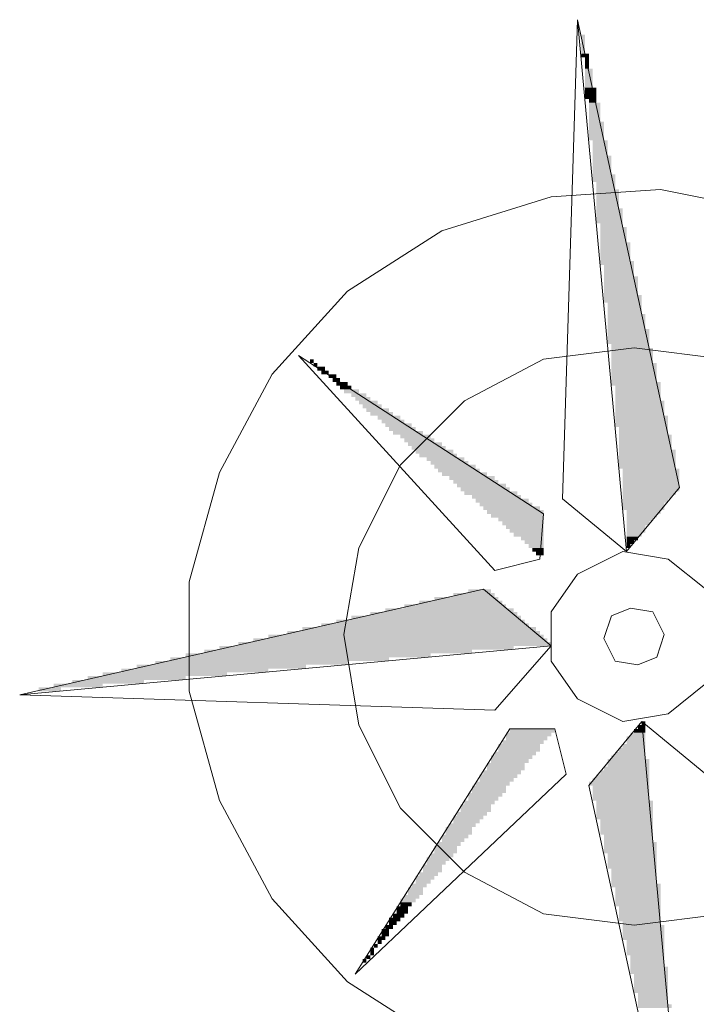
# Model space of a CAD drawing. Header units: millimetres. Extents: x -740 to 33545, y -26688 to 22494.
# Tile 261 of 269: x 16555 to 16707, y 7739 to 7960. Entities that reach past the tile are written whole.
import ezdxf

# ---------------------------------------------------------------- set-up
doc = ezdxf.new("R2010")
doc.units = ezdxf.units.MM
doc.header["$MEASUREMENT"] = 0
doc.layers.add('Nowe_820-G Rysunki Obrazki_Nr_pióra__1', color=252, linetype='Continuous', lineweight=13)
doc.layers.add('Nowe_820-G Rysunki Obrazki_Nr_pióra__23', color=252, linetype='Continuous', lineweight=15)

msp = doc.modelspace()

# ---------------------------------------------------------------- hatches: boundary and pattern name
at = {"layer": 'Nowe_820-G Rysunki Obrazki_Nr_pióra__1', "linetype": 'Continuous', "lineweight": 0}
for points in [[(16682.41, 7956.54), (16681.56, 7956.54), (16681.56, 7952.3), (16682.41, 7952.3)], [(16682.41, 7956.54), (16681.56, 7956.54), (16681.56, 7952.3), (16682.41, 7952.3)], [(16681.56, 7952.3), (16681.56, 7951.46), (16683.25, 7951.46), (16683.25, 7952.3)], [(16681.56, 7952.3), (16681.56, 7951.46), (16683.25, 7951.46), (16683.25, 7952.3)], [(16682.41, 7948.92), (16683.25, 7948.92), (16683.25, 7951.46), (16682.41, 7951.46)], [(16682.41, 7948.92), (16683.25, 7948.92), (16683.25, 7951.46), (16682.41, 7951.46)], [(16682.41, 7944.68), (16684.1, 7944.68), (16684.1, 7948.92), (16682.41, 7948.92)], [(16682.41, 7944.68), (16684.1, 7944.68), (16684.1, 7948.92), (16682.41, 7948.92)], [(16682.41, 7942.14), (16684.95, 7942.14), (16684.95, 7944.68), (16682.41, 7944.68)], [(16682.41, 7942.14), (16684.95, 7942.14), (16684.95, 7944.68), (16682.41, 7944.68)], [(16683.25, 7941.3), (16684.95, 7941.3), (16684.95, 7942.14), (16683.25, 7942.14)], [(16683.25, 7941.3), (16684.95, 7941.3), (16684.95, 7942.14), (16683.25, 7942.14)], [(16683.25, 7937.06), (16685.79, 7937.06), (16685.79, 7941.3), (16683.25, 7941.3)], [(16683.25, 7937.06), (16685.79, 7937.06), (16685.79, 7941.3), (16683.25, 7941.3)], [(16683.25, 7932.83), (16686.64, 7932.83), (16686.64, 7937.06), (16683.25, 7937.06)], [(16683.25, 7932.83), (16686.64, 7932.83), (16686.64, 7937.06), (16683.25, 7937.06)], [(16684.1, 7929.44), (16687.49, 7929.44), (16687.49, 7932.83), (16684.1, 7932.83)], [(16684.1, 7929.44), (16687.49, 7929.44), (16687.49, 7932.83), (16684.1, 7932.83)], [(16684.1, 7925.21), (16688.33, 7925.21), (16688.33, 7929.44), (16684.1, 7929.44)], [(16684.1, 7925.21), (16688.33, 7925.21), (16688.33, 7929.44), (16684.1, 7929.44)], [(16684.1, 7923.52), (16689.18, 7923.52), (16689.18, 7925.21), (16684.1, 7925.21)], [(16684.1, 7923.52), (16689.18, 7923.52), (16689.18, 7925.21), (16684.1, 7925.21)], [(16684.95, 7921.82), (16689.18, 7921.82), (16689.18, 7923.52), (16684.95, 7923.52)], [(16684.95, 7921.82), (16689.18, 7921.82), (16689.18, 7923.52), (16684.95, 7923.52)], [(16684.95, 7917.59), (16690.03, 7917.59), (16690.03, 7921.82), (16684.95, 7921.82)], [(16684.95, 7917.59), (16690.03, 7917.59), (16690.03, 7921.82), (16684.95, 7921.82)], [(16684.95, 7914.2), (16690.87, 7914.2), (16690.87, 7917.59), (16684.95, 7917.59)], [(16684.95, 7914.2), (16690.87, 7914.2), (16690.87, 7917.59), (16684.95, 7917.59)], [(16685.79, 7913.36), (16690.87, 7913.36), (16690.87, 7914.2), (16685.79, 7914.2)], [(16685.79, 7913.36), (16690.87, 7913.36), (16690.87, 7914.2), (16685.79, 7914.2)], [(16685.79, 7909.97), (16691.72, 7909.97), (16691.72, 7913.36), (16685.79, 7913.36)], [(16685.79, 7909.97), (16691.72, 7909.97), (16691.72, 7913.36), (16685.79, 7913.36)], [(16685.79, 7905.74), (16692.57, 7905.74), (16692.57, 7909.97), (16685.79, 7909.97)], [(16685.79, 7905.74), (16692.57, 7905.74), (16692.57, 7909.97), (16685.79, 7909.97)], [(16685.79, 7904.89), (16693.41, 7904.89), (16693.41, 7905.74), (16685.79, 7905.74)], [(16685.79, 7904.89), (16693.41, 7904.89), (16693.41, 7905.74), (16685.79, 7905.74)], [(16686.64, 7902.35), (16693.41, 7902.35), (16693.41, 7904.89), (16686.64, 7904.89)], [(16686.64, 7902.35), (16693.41, 7902.35), (16693.41, 7904.89), (16686.64, 7904.89)], [(16686.64, 7898.12), (16694.26, 7898.12), (16694.26, 7902.35), (16686.64, 7902.35)], [(16686.64, 7898.12), (16694.26, 7898.12), (16694.26, 7902.35), (16686.64, 7902.35)], [(16686.64, 7896.42), (16695.11, 7896.42), (16695.11, 7898.12), (16686.64, 7898.12)], [(16686.64, 7896.42), (16695.11, 7896.42), (16695.11, 7898.12), (16686.64, 7898.12)], [(16687.49, 7893.88), (16695.11, 7893.88), (16695.11, 7896.42), (16687.49, 7896.42)], [(16687.49, 7893.88), (16695.11, 7893.88), (16695.11, 7896.42), (16687.49, 7896.42)], [(16687.49, 7890.5), (16695.95, 7890.5), (16695.95, 7893.88), (16687.49, 7893.88)], [(16687.49, 7890.5), (16695.95, 7890.5), (16695.95, 7893.88), (16687.49, 7893.88)], [(16687.49, 7887.11), (16696.8, 7887.11), (16696.8, 7890.5), (16687.49, 7890.5)], [(16687.49, 7887.11), (16696.8, 7887.11), (16696.8, 7890.5), (16687.49, 7890.5)], [(16688.33, 7886.26), (16696.8, 7886.26), (16696.8, 7887.11), (16688.33, 7887.11)], [(16688.33, 7886.26), (16696.8, 7886.26), (16696.8, 7887.11), (16688.33, 7887.11)], [(16688.33, 7882.88), (16697.65, 7882.88), (16697.65, 7886.26), (16688.33, 7886.26)], [(16688.33, 7882.88), (16697.65, 7882.88), (16697.65, 7886.26), (16688.33, 7886.26)], [(16621.45, 7883.72), (16620.6, 7883.72), (16620.6, 7882.88), (16621.45, 7882.88)], [(16621.45, 7883.72), (16620.6, 7883.72), (16620.6, 7882.88), (16621.45, 7882.88)], [(16621.45, 7882.03), (16622.29, 7882.03), (16622.29, 7882.88), (16621.45, 7882.88)], [(16621.45, 7882.03), (16622.29, 7882.03), (16622.29, 7882.88), (16621.45, 7882.88)], [(16688.33, 7878.64), (16698.49, 7878.64), (16698.49, 7882.88), (16688.33, 7882.88)], [(16688.33, 7878.64), (16698.49, 7878.64), (16698.49, 7882.88), (16688.33, 7882.88)], [(16622.29, 7881.18), (16623.99, 7881.18), (16623.99, 7882.03), (16622.29, 7882.03)], [(16622.29, 7881.18), (16623.99, 7881.18), (16623.99, 7882.03), (16622.29, 7882.03)], [(16623.14, 7880.34), (16624.83, 7880.34), (16624.83, 7881.18), (16623.14, 7881.18)], [(16623.14, 7880.34), (16624.83, 7880.34), (16624.83, 7881.18), (16623.14, 7881.18)], [(16624.83, 7879.49), (16626.53, 7879.49), (16626.53, 7880.34), (16624.83, 7880.34)], [(16624.83, 7879.49), (16626.53, 7879.49), (16626.53, 7880.34), (16624.83, 7880.34)], [(16625.68, 7878.64), (16627.37, 7878.64), (16627.37, 7879.49), (16625.68, 7879.49)], [(16625.68, 7878.64), (16627.37, 7878.64), (16627.37, 7879.49), (16625.68, 7879.49)], [(16626.53, 7877.8), (16629.07, 7877.8), (16629.07, 7878.64), (16626.53, 7878.64)], [(16626.53, 7877.8), (16629.07, 7877.8), (16629.07, 7878.64), (16626.53, 7878.64)], [(16688.33, 7877.8), (16699.34, 7877.8), (16699.34, 7878.64), (16688.33, 7878.64)], [(16688.33, 7877.8), (16699.34, 7877.8), (16699.34, 7878.64), (16688.33, 7878.64)], [(16627.37, 7876.95), (16629.91, 7876.95), (16629.91, 7877.8), (16627.37, 7877.8)], [(16627.37, 7876.95), (16629.91, 7876.95), (16629.91, 7877.8), (16627.37, 7877.8)], [(16628.22, 7876.1), (16631.61, 7876.1), (16631.61, 7876.95), (16628.22, 7876.95)], [(16628.22, 7876.1), (16631.61, 7876.1), (16631.61, 7876.95), (16628.22, 7876.95)], [(16629.91, 7875.26), (16633.3, 7875.26), (16633.3, 7876.1), (16629.91, 7876.1)], [(16629.91, 7875.26), (16633.3, 7875.26), (16633.3, 7876.1), (16629.91, 7876.1)], [(16689.18, 7874.41), (16699.34, 7874.41), (16699.34, 7877.8), (16689.18, 7877.8)], [(16689.18, 7874.41), (16699.34, 7874.41), (16699.34, 7877.8), (16689.18, 7877.8)], [(16630.76, 7874.41), (16634.15, 7874.41), (16634.15, 7875.26), (16630.76, 7875.26)], [(16630.76, 7874.41), (16634.15, 7874.41), (16634.15, 7875.26), (16630.76, 7875.26)], [(16631.61, 7873.56), (16635.84, 7873.56), (16635.84, 7874.41), (16631.61, 7874.41)], [(16631.61, 7873.56), (16635.84, 7873.56), (16635.84, 7874.41), (16631.61, 7874.41)], [(16632.45, 7872.72), (16636.69, 7872.72), (16636.69, 7873.56), (16632.45, 7873.56)], [(16632.45, 7872.72), (16636.69, 7872.72), (16636.69, 7873.56), (16632.45, 7873.56)], [(16689.18, 7871.02), (16700.19, 7871.02), (16700.19, 7874.41), (16689.18, 7874.41)], [(16689.18, 7871.02), (16700.19, 7871.02), (16700.19, 7874.41), (16689.18, 7874.41)], [(16633.3, 7871.87), (16638.38, 7871.87), (16638.38, 7872.72), (16633.3, 7872.72)], [(16633.3, 7871.87), (16638.38, 7871.87), (16638.38, 7872.72), (16633.3, 7872.72)], [(16634.15, 7871.02), (16639.23, 7871.02), (16639.23, 7871.87), (16634.15, 7871.87)], [(16634.15, 7871.02), (16639.23, 7871.02), (16639.23, 7871.87), (16634.15, 7871.87)], [(16635.84, 7870.18), (16640.92, 7870.18), (16640.92, 7871.02), (16635.84, 7871.02)], [(16635.84, 7870.18), (16640.92, 7870.18), (16640.92, 7871.02), (16635.84, 7871.02)], [(16636.69, 7869.33), (16641.77, 7869.33), (16641.77, 7870.18), (16636.69, 7870.18)], [(16636.69, 7869.33), (16641.77, 7869.33), (16641.77, 7870.18), (16636.69, 7870.18)], [(16637.53, 7868.48), (16643.46, 7868.48), (16643.46, 7869.33), (16637.53, 7869.33)], [(16637.53, 7868.48), (16643.46, 7868.48), (16643.46, 7869.33), (16637.53, 7869.33)], [(16689.18, 7868.48), (16701.03, 7868.48), (16701.03, 7871.02), (16689.18, 7871.02)], [(16689.18, 7868.48), (16701.03, 7868.48), (16701.03, 7871.02), (16689.18, 7871.02)], [(16638.38, 7867.64), (16644.31, 7867.64), (16644.31, 7868.48), (16638.38, 7868.48)], [(16638.38, 7867.64), (16644.31, 7867.64), (16644.31, 7868.48), (16638.38, 7868.48)], [(16639.23, 7866.79), (16646, 7866.79), (16646, 7867.64), (16639.23, 7867.64)], [(16639.23, 7866.79), (16646, 7866.79), (16646, 7867.64), (16639.23, 7867.64)], [(16690.03, 7866.79), (16701.03, 7866.79), (16701.03, 7868.48), (16690.03, 7868.48)], [(16690.03, 7866.79), (16701.03, 7866.79), (16701.03, 7868.48), (16690.03, 7868.48)], [(16640.92, 7865.94), (16647.69, 7865.94), (16647.69, 7866.79), (16640.92, 7866.79)], [(16640.92, 7865.94), (16647.69, 7865.94), (16647.69, 7866.79), (16640.92, 7866.79)], [(16641.77, 7865.1), (16648.54, 7865.1), (16648.54, 7865.94), (16641.77, 7865.94)], [(16641.77, 7865.1), (16648.54, 7865.1), (16648.54, 7865.94), (16641.77, 7865.94)], [(16642.61, 7864.25), (16650.23, 7864.25), (16650.23, 7865.1), (16642.61, 7865.1)], [(16642.61, 7864.25), (16650.23, 7864.25), (16650.23, 7865.1), (16642.61, 7865.1)], [(16690.03, 7863.4), (16701.88, 7863.4), (16701.88, 7866.79), (16690.03, 7866.79)], [(16690.03, 7863.4), (16701.88, 7863.4), (16701.88, 7866.79), (16690.03, 7866.79)], [(16643.46, 7863.4), (16651.08, 7863.4), (16651.08, 7864.25), (16643.46, 7864.25)], [(16643.46, 7863.4), (16651.08, 7863.4), (16651.08, 7864.25), (16643.46, 7864.25)], [(16644.31, 7862.56), (16652.77, 7862.56), (16652.77, 7863.4), (16644.31, 7863.4)], [(16644.31, 7862.56), (16652.77, 7862.56), (16652.77, 7863.4), (16644.31, 7863.4)], [(16645.15, 7861.71), (16653.62, 7861.71), (16653.62, 7862.56), (16645.15, 7862.56)], [(16645.15, 7861.71), (16653.62, 7861.71), (16653.62, 7862.56), (16645.15, 7862.56)], [(16690.03, 7859.17), (16702.73, 7859.17), (16702.73, 7863.4), (16690.03, 7863.4)], [(16690.03, 7859.17), (16702.73, 7859.17), (16702.73, 7863.4), (16690.03, 7863.4)], [(16646.85, 7860.86), (16655.31, 7860.86), (16655.31, 7861.71), (16646.85, 7861.71)], [(16646.85, 7860.86), (16655.31, 7860.86), (16655.31, 7861.71), (16646.85, 7861.71)], [(16647.69, 7860.02), (16656.16, 7860.02), (16656.16, 7860.86), (16647.69, 7860.86)], [(16647.69, 7860.02), (16656.16, 7860.02), (16656.16, 7860.86), (16647.69, 7860.86)], [(16648.54, 7859.17), (16657.85, 7859.17), (16657.85, 7860.02), (16648.54, 7860.02)], [(16648.54, 7859.17), (16657.85, 7859.17), (16657.85, 7860.02), (16648.54, 7860.02)], [(16649.39, 7858.32), (16658.7, 7858.32), (16658.7, 7859.17), (16649.39, 7859.17)], [(16649.39, 7858.32), (16658.7, 7858.32), (16658.7, 7859.17), (16649.39, 7859.17)], [(16650.23, 7857.48), (16660.39, 7857.48), (16660.39, 7858.32), (16650.23, 7858.32)], [(16650.23, 7857.48), (16660.39, 7857.48), (16660.39, 7858.32), (16650.23, 7858.32)], [(16690.87, 7854.09), (16703.57, 7854.09), (16703.57, 7859.17), (16690.87, 7859.17)], [(16690.87, 7854.09), (16703.57, 7854.09), (16703.57, 7859.17), (16690.87, 7859.17)], [(16651.93, 7856.63), (16662.09, 7856.63), (16662.09, 7857.48), (16651.93, 7857.48)], [(16651.93, 7856.63), (16662.09, 7856.63), (16662.09, 7857.48), (16651.93, 7857.48)], [(16652.77, 7855.78), (16662.93, 7855.78), (16662.93, 7856.63), (16652.77, 7856.63)], [(16652.77, 7855.78), (16662.93, 7855.78), (16662.93, 7856.63), (16652.77, 7856.63)], [(16653.62, 7854.94), (16664.63, 7854.94), (16664.63, 7855.78), (16653.62, 7855.78)], [(16653.62, 7854.94), (16664.63, 7854.94), (16664.63, 7855.78), (16653.62, 7855.78)], [(16654.47, 7854.09), (16665.47, 7854.09), (16665.47, 7854.94), (16654.47, 7854.94)], [(16654.47, 7854.09), (16665.47, 7854.09), (16665.47, 7854.94), (16654.47, 7854.94)], [(16655.31, 7853.24), (16667.17, 7853.24), (16667.17, 7854.09), (16655.31, 7854.09)], [(16655.31, 7853.24), (16667.17, 7853.24), (16667.17, 7854.09), (16655.31, 7854.09)], [(16690.87, 7853.24), (16702.73, 7853.24), (16702.73, 7854.09), (16690.87, 7854.09)], [(16690.87, 7853.24), (16702.73, 7853.24), (16702.73, 7854.09), (16690.87, 7854.09)], [(16657.01, 7852.4), (16668.01, 7852.4), (16668.01, 7853.24), (16657.01, 7853.24)], [(16657.01, 7852.4), (16668.01, 7852.4), (16668.01, 7853.24), (16657.01, 7853.24)], [(16657.85, 7851.55), (16669.71, 7851.55), (16669.71, 7852.4), (16657.85, 7852.4)], [(16657.85, 7851.55), (16669.71, 7851.55), (16669.71, 7852.4), (16657.85, 7852.4)], [(16658.7, 7850.7), (16670.55, 7850.7), (16670.55, 7851.55), (16658.7, 7851.55)], [(16658.7, 7850.7), (16670.55, 7850.7), (16670.55, 7851.55), (16658.7, 7851.55)], [(16690.87, 7852.4), (16701.88, 7852.4), (16701.88, 7853.24), (16690.87, 7853.24)], [(16690.87, 7852.4), (16701.88, 7852.4), (16701.88, 7853.24), (16690.87, 7853.24)], [(16690.87, 7851.55), (16701.03, 7851.55), (16701.03, 7852.4), (16690.87, 7852.4)], [(16690.87, 7851.55), (16701.03, 7851.55), (16701.03, 7852.4), (16690.87, 7852.4)], [(16690.87, 7849.86), (16700.19, 7849.86), (16700.19, 7851.55), (16690.87, 7851.55)], [(16690.87, 7849.86), (16700.19, 7849.86), (16700.19, 7851.55), (16690.87, 7851.55)], [(16659.55, 7849.86), (16672.25, 7849.86), (16672.25, 7850.7), (16659.55, 7850.7)], [(16659.55, 7849.86), (16672.25, 7849.86), (16672.25, 7850.7), (16659.55, 7850.7)], [(16660.39, 7849.01), (16673.09, 7849.01), (16673.09, 7849.86), (16660.39, 7849.86)], [(16660.39, 7849.01), (16673.09, 7849.01), (16673.09, 7849.86), (16660.39, 7849.86)], [(16691.72, 7849.01), (16699.34, 7849.01), (16699.34, 7849.86), (16691.72, 7849.86)], [(16691.72, 7849.01), (16699.34, 7849.01), (16699.34, 7849.86), (16691.72, 7849.86)], [(16661.24, 7848.16), (16673.09, 7848.16), (16673.09, 7849.01), (16661.24, 7849.01)], [(16661.24, 7848.16), (16673.09, 7848.16), (16673.09, 7849.01), (16661.24, 7849.01)], [(16662.93, 7847.32), (16673.09, 7847.32), (16673.09, 7848.16), (16662.93, 7848.16)], [(16662.93, 7847.32), (16673.09, 7847.32), (16673.09, 7848.16), (16662.93, 7848.16)], [(16663.78, 7846.47), (16673.09, 7846.47), (16673.09, 7847.32), (16663.78, 7847.32)], [(16663.78, 7846.47), (16673.09, 7846.47), (16673.09, 7847.32), (16663.78, 7847.32)], [(16691.72, 7848.16), (16698.49, 7848.16), (16698.49, 7849.01), (16691.72, 7849.01)], [(16691.72, 7848.16), (16698.49, 7848.16), (16698.49, 7849.01), (16691.72, 7849.01)], [(16691.72, 7847.32), (16697.65, 7847.32), (16697.65, 7848.16), (16691.72, 7848.16)], [(16691.72, 7847.32), (16697.65, 7847.32), (16697.65, 7848.16), (16691.72, 7848.16)], [(16691.72, 7846.47), (16696.8, 7846.47), (16696.8, 7847.32), (16691.72, 7847.32)], [(16691.72, 7846.47), (16696.8, 7846.47), (16696.8, 7847.32), (16691.72, 7847.32)], [(16664.63, 7845.62), (16673.09, 7845.62), (16673.09, 7846.47), (16664.63, 7846.47)], [(16664.63, 7845.62), (16673.09, 7845.62), (16673.09, 7846.47), (16664.63, 7846.47)], [(16665.47, 7844.78), (16673.09, 7844.78), (16673.09, 7845.62), (16665.47, 7845.62)], [(16665.47, 7844.78), (16673.09, 7844.78), (16673.09, 7845.62), (16665.47, 7845.62)], [(16691.72, 7844.78), (16695.95, 7844.78), (16695.95, 7846.47), (16691.72, 7846.47)], [(16691.72, 7844.78), (16695.95, 7844.78), (16695.95, 7846.47), (16691.72, 7846.47)], [(16666.32, 7843.93), (16673.09, 7843.93), (16673.09, 7844.78), (16666.32, 7844.78)], [(16666.32, 7843.93), (16673.09, 7843.93), (16673.09, 7844.78), (16666.32, 7844.78)], [(16668.01, 7843.08), (16673.09, 7843.08), (16673.09, 7843.93), (16668.01, 7843.93)], [(16668.01, 7843.08), (16673.09, 7843.08), (16673.09, 7843.93), (16668.01, 7843.93)], [(16668.86, 7842.24), (16673.09, 7842.24), (16673.09, 7843.08), (16668.86, 7843.08)], [(16668.86, 7842.24), (16673.09, 7842.24), (16673.09, 7843.08), (16668.86, 7843.08)], [(16691.72, 7843.93), (16695.11, 7843.93), (16695.11, 7844.78), (16691.72, 7844.78)], [(16691.72, 7843.93), (16695.11, 7843.93), (16695.11, 7844.78), (16691.72, 7844.78)], [(16691.72, 7843.08), (16694.26, 7843.08), (16694.26, 7843.93), (16691.72, 7843.93)], [(16691.72, 7843.08), (16694.26, 7843.08), (16694.26, 7843.93), (16691.72, 7843.93)], [(16691.72, 7842.24), (16693.41, 7842.24), (16693.41, 7843.08), (16691.72, 7843.08)], [(16691.72, 7842.24), (16693.41, 7842.24), (16693.41, 7843.08), (16691.72, 7843.08)], [(16669.71, 7841.39), (16673.09, 7841.39), (16673.09, 7842.24), (16669.71, 7842.24)], [(16669.71, 7841.39), (16673.09, 7841.39), (16673.09, 7842.24), (16669.71, 7842.24)], [(16670.55, 7840.54), (16673.09, 7840.54), (16673.09, 7841.39), (16670.55, 7841.39)], [(16670.55, 7840.54), (16673.09, 7840.54), (16673.09, 7841.39), (16670.55, 7841.39)], [(16671.4, 7840.54), (16671.4, 7839.7), (16673.09, 7839.7), (16673.09, 7840.54)], [(16671.4, 7840.54), (16671.4, 7839.7), (16673.09, 7839.7), (16673.09, 7840.54)], [(16691.72, 7842.24), (16691.72, 7841.39), (16692.57, 7841.39), (16692.57, 7842.24)], [(16691.72, 7842.24), (16691.72, 7841.39), (16692.57, 7841.39), (16692.57, 7842.24)], [(16656.16, 7831.23), (16661.24, 7831.23), (16661.24, 7832.08), (16656.16, 7832.08)], [(16656.16, 7831.23), (16661.24, 7831.23), (16661.24, 7832.08), (16656.16, 7832.08)], [(16645.15, 7828.69), (16663.78, 7828.69), (16663.78, 7829.54), (16645.15, 7829.54)], [(16645.15, 7828.69), (16663.78, 7828.69), (16663.78, 7829.54), (16645.15, 7829.54)], [(16648.54, 7829.54), (16662.93, 7829.54), (16662.93, 7830.38), (16648.54, 7830.38)], [(16648.54, 7829.54), (16662.93, 7829.54), (16662.93, 7830.38), (16648.54, 7830.38)], [(16652.77, 7830.38), (16662.09, 7830.38), (16662.09, 7831.23), (16652.77, 7831.23)], [(16652.77, 7830.38), (16662.09, 7830.38), (16662.09, 7831.23), (16652.77, 7831.23)], [(16637.53, 7827), (16666.32, 7827), (16666.32, 7827.84), (16637.53, 7827.84)], [(16637.53, 7827), (16666.32, 7827), (16666.32, 7827.84), (16637.53, 7827.84)], [(16641.77, 7827.84), (16664.63, 7827.84), (16664.63, 7828.69), (16641.77, 7828.69)], [(16641.77, 7827.84), (16664.63, 7827.84), (16664.63, 7828.69), (16641.77, 7828.69)], [(16626.53, 7824.46), (16668.86, 7824.46), (16668.86, 7825.3), (16626.53, 7825.3)], [(16626.53, 7824.46), (16668.86, 7824.46), (16668.86, 7825.3), (16626.53, 7825.3)], [(16629.91, 7825.3), (16668.01, 7825.3), (16668.01, 7826.15), (16629.91, 7826.15)], [(16629.91, 7825.3), (16668.01, 7825.3), (16668.01, 7826.15), (16629.91, 7826.15)], [(16634.15, 7826.15), (16667.17, 7826.15), (16667.17, 7827), (16634.15, 7827)], [(16634.15, 7826.15), (16667.17, 7826.15), (16667.17, 7827), (16634.15, 7827)], [(16615.52, 7821.92), (16672.25, 7821.92), (16672.25, 7822.76), (16615.52, 7822.76)], [(16615.52, 7821.92), (16672.25, 7821.92), (16672.25, 7822.76), (16615.52, 7822.76)], [(16618.91, 7822.76), (16671.4, 7822.76), (16671.4, 7823.61), (16618.91, 7823.61)], [(16618.91, 7822.76), (16671.4, 7822.76), (16671.4, 7823.61), (16618.91, 7823.61)], [(16623.14, 7823.61), (16669.71, 7823.61), (16669.71, 7824.46), (16623.14, 7824.46)], [(16623.14, 7823.61), (16669.71, 7823.61), (16669.71, 7824.46), (16623.14, 7824.46)], [(16607.9, 7820.22), (16673.94, 7820.22), (16673.94, 7821.07), (16607.9, 7821.07)], [(16607.9, 7820.22), (16673.94, 7820.22), (16673.94, 7821.07), (16607.9, 7821.07)], [(16611.29, 7821.07), (16673.09, 7821.07), (16673.09, 7821.92), (16611.29, 7821.92)], [(16611.29, 7821.07), (16673.09, 7821.07), (16673.09, 7821.92), (16611.29, 7821.92)], [(16596.89, 7817.68), (16657.01, 7817.68), (16657.01, 7818.53), (16596.89, 7818.53)], [(16596.89, 7817.68), (16657.01, 7817.68), (16657.01, 7818.53), (16596.89, 7818.53)], [(16600.28, 7818.53), (16666.32, 7818.53), (16666.32, 7819.38), (16600.28, 7819.38)], [(16600.28, 7818.53), (16666.32, 7818.53), (16666.32, 7819.38), (16600.28, 7819.38)], [(16604.51, 7819.38), (16674.79, 7819.38), (16674.79, 7820.22), (16604.51, 7820.22)], [(16604.51, 7819.38), (16674.79, 7819.38), (16674.79, 7820.22), (16604.51, 7820.22)], [(16589.27, 7815.99), (16638.38, 7815.99), (16638.38, 7816.84), (16589.27, 7816.84)], [(16589.27, 7815.99), (16638.38, 7815.99), (16638.38, 7816.84), (16589.27, 7816.84)], [(16592.66, 7816.84), (16647.69, 7816.84), (16647.69, 7817.68), (16592.66, 7817.68)], [(16592.66, 7816.84), (16647.69, 7816.84), (16647.69, 7817.68), (16592.66, 7817.68)], [(16578.27, 7813.45), (16611.29, 7813.45), (16611.29, 7814.3), (16578.27, 7814.3)], [(16578.27, 7813.45), (16611.29, 7813.45), (16611.29, 7814.3), (16578.27, 7814.3)], [(16581.65, 7814.3), (16619.75, 7814.3), (16619.75, 7815.14), (16581.65, 7815.14)], [(16581.65, 7814.3), (16619.75, 7814.3), (16619.75, 7815.14), (16581.65, 7815.14)], [(16585.89, 7815.14), (16629.07, 7815.14), (16629.07, 7815.99), (16585.89, 7815.99)], [(16585.89, 7815.14), (16629.07, 7815.14), (16629.07, 7815.99), (16585.89, 7815.99)], [(16567.26, 7810.91), (16583.35, 7810.91), (16583.35, 7811.76), (16567.26, 7811.76)], [(16567.26, 7810.91), (16583.35, 7810.91), (16583.35, 7811.76), (16567.26, 7811.76)], [(16570.65, 7811.76), (16592.66, 7811.76), (16592.66, 7812.6), (16570.65, 7812.6)], [(16570.65, 7811.76), (16592.66, 7811.76), (16592.66, 7812.6), (16570.65, 7812.6)], [(16574.03, 7812.6), (16601.97, 7812.6), (16601.97, 7813.45), (16574.03, 7813.45)], [(16574.03, 7812.6), (16601.97, 7812.6), (16601.97, 7813.45), (16574.03, 7813.45)], [(16559.64, 7809.22), (16564.72, 7809.22), (16564.72, 7810.06), (16559.64, 7810.06)], [(16559.64, 7809.22), (16564.72, 7809.22), (16564.72, 7810.06), (16559.64, 7810.06)], [(16563.03, 7810.06), (16574.03, 7810.06), (16574.03, 7810.91), (16563.03, 7810.91)], [(16563.03, 7810.06), (16574.03, 7810.06), (16574.03, 7810.91), (16563.03, 7810.91)], [(16665.47, 7799.9), (16675.63, 7799.9), (16675.63, 7800.75), (16665.47, 7800.75)], [(16665.47, 7799.9), (16675.63, 7799.9), (16675.63, 7800.75), (16665.47, 7800.75)], [(16693.41, 7799.9), (16695.95, 7799.9), (16695.95, 7800.75), (16693.41, 7800.75)], [(16693.41, 7799.9), (16695.95, 7799.9), (16695.95, 7800.75), (16693.41, 7800.75)], [(16694.26, 7800.75), (16695.95, 7800.75), (16695.95, 7801.6), (16694.26, 7801.6)], [(16694.26, 7800.75), (16695.95, 7800.75), (16695.95, 7801.6), (16694.26, 7801.6)], [(16695.11, 7801.6), (16695.95, 7801.6), (16695.95, 7802.44), (16695.11, 7802.44)], [(16695.11, 7801.6), (16695.95, 7801.6), (16695.95, 7802.44), (16695.11, 7802.44)], [(16664.63, 7799.06), (16674.79, 7799.06), (16674.79, 7799.9), (16664.63, 7799.9)], [(16664.63, 7799.06), (16674.79, 7799.06), (16674.79, 7799.9), (16664.63, 7799.9)], [(16664.63, 7798.21), (16673.94, 7798.21), (16673.94, 7799.06), (16664.63, 7799.06)], [(16664.63, 7798.21), (16673.94, 7798.21), (16673.94, 7799.06), (16664.63, 7799.06)], [(16691.72, 7797.36), (16695.95, 7797.36), (16695.95, 7799.06), (16691.72, 7799.06)], [(16691.72, 7797.36), (16695.95, 7797.36), (16695.95, 7799.06), (16691.72, 7799.06)], [(16692.57, 7799.06), (16695.95, 7799.06), (16695.95, 7799.9), (16692.57, 7799.9)], [(16692.57, 7799.06), (16695.95, 7799.06), (16695.95, 7799.9), (16692.57, 7799.9)], [(16662.93, 7795.67), (16672.25, 7795.67), (16672.25, 7797.36), (16662.93, 7797.36)], [(16662.93, 7795.67), (16672.25, 7795.67), (16672.25, 7797.36), (16662.93, 7797.36)], [(16663.78, 7797.36), (16673.09, 7797.36), (16673.09, 7798.21), (16663.78, 7798.21)], [(16663.78, 7797.36), (16673.09, 7797.36), (16673.09, 7798.21), (16663.78, 7798.21)], [(16690.03, 7795.67), (16695.95, 7795.67), (16695.95, 7796.52), (16690.03, 7796.52)], [(16690.03, 7795.67), (16695.95, 7795.67), (16695.95, 7796.52), (16690.03, 7796.52)], [(16690.87, 7796.52), (16695.95, 7796.52), (16695.95, 7797.36), (16690.87, 7797.36)], [(16690.87, 7796.52), (16695.95, 7796.52), (16695.95, 7797.36), (16690.87, 7797.36)], [(16661.24, 7793.98), (16670.55, 7793.98), (16670.55, 7794.82), (16661.24, 7794.82)], [(16661.24, 7793.98), (16670.55, 7793.98), (16670.55, 7794.82), (16661.24, 7794.82)], [(16661.24, 7793.13), (16669.71, 7793.13), (16669.71, 7793.98), (16661.24, 7793.98)], [(16661.24, 7793.13), (16669.71, 7793.13), (16669.71, 7793.98), (16661.24, 7793.98)], [(16662.09, 7794.82), (16671.4, 7794.82), (16671.4, 7795.67), (16662.09, 7795.67)], [(16662.09, 7794.82), (16671.4, 7794.82), (16671.4, 7795.67), (16662.09, 7795.67)], [(16687.49, 7792.28), (16696.8, 7792.28), (16696.8, 7793.98), (16687.49, 7793.98)], [(16687.49, 7792.28), (16696.8, 7792.28), (16696.8, 7793.98), (16687.49, 7793.98)], [(16688.33, 7793.98), (16695.95, 7793.98), (16695.95, 7794.82), (16688.33, 7794.82)], [(16688.33, 7793.98), (16695.95, 7793.98), (16695.95, 7794.82), (16688.33, 7794.82)], [(16689.18, 7794.82), (16695.95, 7794.82), (16695.95, 7795.67), (16689.18, 7795.67)], [(16689.18, 7794.82), (16695.95, 7794.82), (16695.95, 7795.67), (16689.18, 7795.67)], [(16660.39, 7791.44), (16668.86, 7791.44), (16668.86, 7793.13), (16660.39, 7793.13)], [(16660.39, 7791.44), (16668.86, 7791.44), (16668.86, 7793.13), (16660.39, 7793.13)], [(16686.64, 7791.44), (16696.8, 7791.44), (16696.8, 7792.28), (16686.64, 7792.28)], [(16686.64, 7791.44), (16696.8, 7791.44), (16696.8, 7792.28), (16686.64, 7792.28)], [(16658.7, 7789.74), (16667.17, 7789.74), (16667.17, 7790.59), (16658.7, 7790.59)], [(16658.7, 7789.74), (16667.17, 7789.74), (16667.17, 7790.59), (16658.7, 7790.59)], [(16658.7, 7788.9), (16666.32, 7788.9), (16666.32, 7789.74), (16658.7, 7789.74)], [(16658.7, 7788.9), (16666.32, 7788.9), (16666.32, 7789.74), (16658.7, 7789.74)], [(16659.55, 7790.59), (16668.01, 7790.59), (16668.01, 7791.44), (16659.55, 7791.44)], [(16659.55, 7790.59), (16668.01, 7790.59), (16668.01, 7791.44), (16659.55, 7791.44)], [(16684.1, 7788.9), (16696.8, 7788.9), (16696.8, 7789.74), (16684.1, 7789.74)], [(16684.1, 7788.9), (16696.8, 7788.9), (16696.8, 7789.74), (16684.1, 7789.74)], [(16684.95, 7789.74), (16696.8, 7789.74), (16696.8, 7790.59), (16684.95, 7790.59)], [(16684.95, 7789.74), (16696.8, 7789.74), (16696.8, 7790.59), (16684.95, 7790.59)], [(16685.79, 7790.59), (16696.8, 7790.59), (16696.8, 7791.44), (16685.79, 7791.44)], [(16685.79, 7790.59), (16696.8, 7790.59), (16696.8, 7791.44), (16685.79, 7791.44)], [(16657.01, 7786.36), (16664.63, 7786.36), (16664.63, 7788.05), (16657.01, 7788.05)], [(16657.01, 7786.36), (16664.63, 7786.36), (16664.63, 7788.05), (16657.01, 7788.05)], [(16657.85, 7788.05), (16665.47, 7788.05), (16665.47, 7788.9), (16657.85, 7788.9)], [(16657.85, 7788.05), (16665.47, 7788.05), (16665.47, 7788.9), (16657.85, 7788.9)], [(16683.25, 7788.9), (16683.25, 7788.05), (16696.8, 7788.05), (16696.8, 7788.9)], [(16683.25, 7788.9), (16683.25, 7788.05), (16696.8, 7788.05), (16696.8, 7788.9)], [(16684.1, 7784.66), (16696.8, 7784.66), (16696.8, 7788.05), (16684.1, 7788.05)], [(16684.1, 7784.66), (16696.8, 7784.66), (16696.8, 7788.05), (16684.1, 7788.05)], [(16656.16, 7785.51), (16663.78, 7785.51), (16663.78, 7786.36), (16656.16, 7786.36)], [(16656.16, 7785.51), (16663.78, 7785.51), (16663.78, 7786.36), (16656.16, 7786.36)], [(16656.16, 7784.66), (16662.93, 7784.66), (16662.93, 7785.51), (16656.16, 7785.51)], [(16656.16, 7784.66), (16662.93, 7784.66), (16662.93, 7785.51), (16656.16, 7785.51)], [(16654.47, 7782.12), (16661.24, 7782.12), (16661.24, 7783.82), (16654.47, 7783.82)], [(16654.47, 7782.12), (16661.24, 7782.12), (16661.24, 7783.82), (16654.47, 7783.82)], [(16655.31, 7783.82), (16662.09, 7783.82), (16662.09, 7784.66), (16655.31, 7784.66)], [(16655.31, 7783.82), (16662.09, 7783.82), (16662.09, 7784.66), (16655.31, 7784.66)], [(16684.95, 7780.43), (16697.65, 7780.43), (16697.65, 7784.66), (16684.95, 7784.66)], [(16684.95, 7780.43), (16697.65, 7780.43), (16697.65, 7784.66), (16684.95, 7784.66)], [(16652.77, 7780.43), (16659.55, 7780.43), (16659.55, 7781.28), (16652.77, 7781.28)], [(16652.77, 7780.43), (16659.55, 7780.43), (16659.55, 7781.28), (16652.77, 7781.28)], [(16653.62, 7781.28), (16660.39, 7781.28), (16660.39, 7782.12), (16653.62, 7782.12)], [(16653.62, 7781.28), (16660.39, 7781.28), (16660.39, 7782.12), (16653.62, 7782.12)], [(16651.08, 7777.04), (16657.01, 7777.04), (16657.01, 7778.74), (16651.08, 7778.74)], [(16651.08, 7777.04), (16657.01, 7777.04), (16657.01, 7778.74), (16651.08, 7778.74)], [(16651.93, 7778.74), (16657.85, 7778.74), (16657.85, 7779.58), (16651.93, 7779.58)], [(16651.93, 7778.74), (16657.85, 7778.74), (16657.85, 7779.58), (16651.93, 7779.58)], [(16652.77, 7779.58), (16658.7, 7779.58), (16658.7, 7780.43), (16652.77, 7780.43)], [(16652.77, 7779.58), (16658.7, 7779.58), (16658.7, 7780.43), (16652.77, 7780.43)], [(16685.79, 7777.04), (16697.65, 7777.04), (16697.65, 7780.43), (16685.79, 7780.43)], [(16685.79, 7777.04), (16697.65, 7777.04), (16697.65, 7780.43), (16685.79, 7780.43)], [(16650.23, 7776.2), (16656.16, 7776.2), (16656.16, 7777.04), (16650.23, 7777.04)], [(16650.23, 7776.2), (16656.16, 7776.2), (16656.16, 7777.04), (16650.23, 7777.04)], [(16686.64, 7775.35), (16697.65, 7775.35), (16697.65, 7777.04), (16686.64, 7777.04)], [(16686.64, 7775.35), (16697.65, 7775.35), (16697.65, 7777.04), (16686.64, 7777.04)], [(16648.54, 7772.81), (16653.62, 7772.81), (16653.62, 7774.5), (16648.54, 7774.5)], [(16648.54, 7772.81), (16653.62, 7772.81), (16653.62, 7774.5), (16648.54, 7774.5)], [(16649.39, 7774.5), (16654.47, 7774.5), (16654.47, 7775.35), (16649.39, 7775.35)], [(16649.39, 7774.5), (16654.47, 7774.5), (16654.47, 7775.35), (16649.39, 7775.35)], [(16650.23, 7775.35), (16655.31, 7775.35), (16655.31, 7776.2), (16650.23, 7776.2)], [(16650.23, 7775.35), (16655.31, 7775.35), (16655.31, 7776.2), (16650.23, 7776.2)], [(16686.64, 7772.81), (16698.49, 7772.81), (16698.49, 7775.35), (16686.64, 7775.35)], [(16686.64, 7772.81), (16698.49, 7772.81), (16698.49, 7775.35), (16686.64, 7775.35)], [(16646.85, 7771.12), (16651.93, 7771.12), (16651.93, 7771.96), (16646.85, 7771.96)], [(16646.85, 7771.12), (16651.93, 7771.12), (16651.93, 7771.96), (16646.85, 7771.96)], [(16647.69, 7771.96), (16652.77, 7771.96), (16652.77, 7772.81), (16647.69, 7772.81)], [(16647.69, 7771.96), (16652.77, 7771.96), (16652.77, 7772.81), (16647.69, 7772.81)], [(16687.49, 7769.42), (16698.49, 7769.42), (16698.49, 7772.81), (16687.49, 7772.81)], [(16687.49, 7769.42), (16698.49, 7769.42), (16698.49, 7772.81), (16687.49, 7772.81)], [(16646, 7768.58), (16650.23, 7768.58), (16650.23, 7770.27), (16646, 7770.27)], [(16646, 7768.58), (16650.23, 7768.58), (16650.23, 7770.27), (16646, 7770.27)], [(16646.85, 7770.27), (16651.08, 7770.27), (16651.08, 7771.12), (16646.85, 7771.12)], [(16646.85, 7770.27), (16651.08, 7770.27), (16651.08, 7771.12), (16646.85, 7771.12)], [(16644.31, 7766.88), (16648.54, 7766.88), (16648.54, 7767.73), (16644.31, 7767.73)], [(16644.31, 7766.88), (16648.54, 7766.88), (16648.54, 7767.73), (16644.31, 7767.73)], [(16645.15, 7767.73), (16649.39, 7767.73), (16649.39, 7768.58), (16645.15, 7768.58)], [(16645.15, 7767.73), (16649.39, 7767.73), (16649.39, 7768.58), (16645.15, 7768.58)], [(16688.33, 7766.04), (16698.49, 7766.04), (16698.49, 7769.42), (16688.33, 7769.42)], [(16688.33, 7766.04), (16698.49, 7766.04), (16698.49, 7769.42), (16688.33, 7769.42)], [(16643.46, 7765.19), (16646.85, 7765.19), (16646.85, 7766.04), (16643.46, 7766.04)], [(16643.46, 7765.19), (16646.85, 7765.19), (16646.85, 7766.04), (16643.46, 7766.04)], [(16644.31, 7766.04), (16647.69, 7766.04), (16647.69, 7766.88), (16644.31, 7766.88)], [(16644.31, 7766.04), (16647.69, 7766.04), (16647.69, 7766.88), (16644.31, 7766.88)], [(16688.33, 7765.19), (16699.34, 7765.19), (16699.34, 7766.04), (16688.33, 7766.04)], [(16688.33, 7765.19), (16699.34, 7765.19), (16699.34, 7766.04), (16688.33, 7766.04)], [(16641.77, 7762.65), (16645.15, 7762.65), (16645.15, 7763.5), (16641.77, 7763.5)], [(16641.77, 7762.65), (16645.15, 7762.65), (16645.15, 7763.5), (16641.77, 7763.5)], [(16642.61, 7763.5), (16646, 7763.5), (16646, 7765.19), (16642.61, 7765.19)], [(16642.61, 7763.5), (16646, 7763.5), (16646, 7765.19), (16642.61, 7765.19)], [(16689.18, 7760.96), (16699.34, 7760.96), (16699.34, 7765.19), (16689.18, 7765.19)], [(16689.18, 7760.96), (16699.34, 7760.96), (16699.34, 7765.19), (16689.18, 7765.19)], [(16640.07, 7759.26), (16642.61, 7759.26), (16642.61, 7760.96), (16640.07, 7760.96)], [(16640.07, 7759.26), (16642.61, 7759.26), (16642.61, 7760.96), (16640.07, 7760.96)], [(16640.92, 7761.8), (16644.31, 7761.8), (16644.31, 7762.65), (16640.92, 7762.65)], [(16640.92, 7761.8), (16644.31, 7761.8), (16644.31, 7762.65), (16640.92, 7762.65)], [(16640.92, 7760.96), (16643.46, 7760.96), (16643.46, 7761.8), (16640.92, 7761.8)], [(16640.92, 7760.96), (16643.46, 7760.96), (16643.46, 7761.8), (16640.92, 7761.8)], [(16690.03, 7757.57), (16699.34, 7757.57), (16699.34, 7760.96), (16690.03, 7760.96)], [(16690.03, 7757.57), (16699.34, 7757.57), (16699.34, 7760.96), (16690.03, 7760.96)], [(16639.23, 7758.42), (16641.77, 7758.42), (16641.77, 7759.26), (16639.23, 7759.26)], [(16639.23, 7758.42), (16641.77, 7758.42), (16641.77, 7759.26), (16639.23, 7759.26)], [(16637.53, 7755.88), (16639.23, 7755.88), (16639.23, 7756.72), (16637.53, 7756.72)], [(16637.53, 7755.88), (16639.23, 7755.88), (16639.23, 7756.72), (16637.53, 7756.72)], [(16638.38, 7757.57), (16640.92, 7757.57), (16640.92, 7758.42), (16638.38, 7758.42)], [(16638.38, 7757.57), (16640.92, 7757.57), (16640.92, 7758.42), (16638.38, 7758.42)], [(16638.38, 7756.72), (16640.07, 7756.72), (16640.07, 7757.57), (16638.38, 7757.57)], [(16638.38, 7756.72), (16640.07, 7756.72), (16640.07, 7757.57), (16638.38, 7757.57)], [(16690.87, 7756.72), (16699.34, 7756.72), (16699.34, 7757.57), (16690.87, 7757.57)], [(16690.87, 7756.72), (16699.34, 7756.72), (16699.34, 7757.57), (16690.87, 7757.57)], [(16690.87, 7753.34), (16700.19, 7753.34), (16700.19, 7756.72), (16690.87, 7756.72)], [(16690.87, 7753.34), (16700.19, 7753.34), (16700.19, 7756.72), (16690.87, 7756.72)], [(16636.69, 7754.18), (16638.38, 7754.18), (16638.38, 7755.88), (16636.69, 7755.88)], [(16636.69, 7754.18), (16638.38, 7754.18), (16638.38, 7755.88), (16636.69, 7755.88)], [(16634.99, 7751.64), (16635.84, 7751.64), (16635.84, 7752.49), (16634.99, 7752.49)], [(16634.99, 7751.64), (16635.84, 7751.64), (16635.84, 7752.49), (16634.99, 7752.49)], [(16635.84, 7753.34), (16637.53, 7753.34), (16637.53, 7754.18), (16635.84, 7754.18)], [(16635.84, 7753.34), (16637.53, 7753.34), (16637.53, 7754.18), (16635.84, 7754.18)], [(16635.84, 7752.49), (16636.69, 7752.49), (16636.69, 7753.34), (16635.84, 7753.34)], [(16635.84, 7752.49), (16636.69, 7752.49), (16636.69, 7753.34), (16635.84, 7753.34)], [(16691.72, 7749.95), (16700.19, 7749.95), (16700.19, 7753.34), (16691.72, 7753.34)], [(16691.72, 7749.95), (16700.19, 7749.95), (16700.19, 7753.34), (16691.72, 7753.34)], [(16633.3, 7749.1), (16634.15, 7749.1), (16634.15, 7749.95), (16633.3, 7749.95)], [(16633.3, 7749.1), (16634.15, 7749.1), (16634.15, 7749.95), (16633.3, 7749.95)], [(16634.15, 7749.95), (16634.99, 7749.95), (16634.99, 7751.64), (16634.15, 7751.64)], [(16634.15, 7749.95), (16634.99, 7749.95), (16634.99, 7751.64), (16634.15, 7751.64)], [(16692.57, 7747.41), (16700.19, 7747.41), (16700.19, 7749.95), (16692.57, 7749.95)], [(16692.57, 7747.41), (16700.19, 7747.41), (16700.19, 7749.95), (16692.57, 7749.95)], [(16632.45, 7748.26), (16633.3, 7748.26), (16633.3, 7749.1), (16632.45, 7749.1)], [(16632.45, 7748.26), (16633.3, 7748.26), (16633.3, 7749.1), (16632.45, 7749.1)], [(16692.57, 7745.72), (16701.03, 7745.72), (16701.03, 7747.41), (16692.57, 7747.41)], [(16692.57, 7745.72), (16701.03, 7745.72), (16701.03, 7747.41), (16692.57, 7747.41)], [(16693.41, 7741.48), (16701.03, 7741.48), (16701.03, 7745.72), (16693.41, 7745.72)], [(16693.41, 7741.48), (16701.03, 7741.48), (16701.03, 7745.72), (16693.41, 7745.72)], [(16694.26, 7738.94), (16701.03, 7738.94), (16701.03, 7741.48), (16694.26, 7741.48)], [(16694.26, 7738.94), (16701.03, 7738.94), (16701.03, 7741.48), (16694.26, 7741.48)], [(16694.26, 7738.1), (16701.88, 7738.1), (16701.88, 7738.94), (16694.26, 7738.94)], [(16694.26, 7738.1), (16701.88, 7738.1), (16701.88, 7738.94), (16694.26, 7738.94)]]:
    msp.add_hatch(color=256, dxfattribs=at).paths.add_polyline_path(points)

# ---------------------------------------------------------------- linework, layer by layer
at = {"layer": 'Nowe_820-G Rysunki Obrazki_Nr_pióra__23', "linetype": 'Continuous', "lineweight": 15}
for points in [[(16680.71, 7959.92), (16677.33, 7852.4)], [(16677.33, 7852.4), (16680.71, 7959.92)], [(16691.72, 7840.54), (16680.71, 7959.92)], [(16680.71, 7959.92), (16703.57, 7854.94)], [(16691.72, 7840.54), (16680.71, 7959.92)], [(16680.71, 7959.92), (16703.57, 7854.94)], [(16674.79, 7920.13), (16650.23, 7912.51)], [(16674.79, 7920.13), (16650.23, 7912.51)], [(16699.34, 7921.82), (16674.79, 7920.13)], [(16699.34, 7921.82), (16674.79, 7920.13)], [(16724.74, 7916.74), (16699.34, 7921.82)], [(16724.74, 7916.74), (16699.34, 7921.82)], [(16650.23, 7912.51), (16629.07, 7898.96)], [(16650.23, 7912.51), (16629.07, 7898.96)], [(16629.07, 7898.96), (16612.13, 7880.34)], [(16629.07, 7898.96), (16612.13, 7880.34)], [(16673.09, 7849.01), (16618.06, 7884.57)], [(16618.06, 7884.57), (16662.09, 7836.31)], [(16673.09, 7849.01), (16618.06, 7884.57)], [(16618.06, 7884.57), (16662.09, 7836.31)], [(16693.41, 7886.26), (16673.09, 7883.72)], [(16693.41, 7886.26), (16673.09, 7883.72)], [(16713.73, 7883.72), (16693.41, 7886.26)], [(16713.73, 7883.72), (16693.41, 7886.26)], [(16673.09, 7883.72), (16655.31, 7874.41)], [(16673.09, 7883.72), (16655.31, 7874.41)], [(16612.13, 7880.34), (16600.28, 7858.32)], [(16612.13, 7880.34), (16600.28, 7858.32)], [(16655.31, 7874.41), (16640.92, 7860.02)], [(16655.31, 7874.41), (16640.92, 7860.02)], [(16600.28, 7858.32), (16593.51, 7833.77)], [(16600.28, 7858.32), (16593.51, 7833.77)], [(16640.92, 7860.02), (16631.61, 7841.39)], [(16640.92, 7860.02), (16631.61, 7841.39)], [(16703.57, 7854.94), (16691.72, 7840.54)], [(16703.57, 7854.94), (16691.72, 7840.54)], [(16677.33, 7852.4), (16691.72, 7840.54)], [(16691.72, 7840.54), (16677.33, 7852.4)], [(16672.25, 7838.85), (16673.09, 7849.01)], [(16672.25, 7838.85), (16673.09, 7849.01)], [(16631.61, 7841.39), (16628.22, 7821.92)], [(16631.61, 7841.39), (16628.22, 7821.92)], [(16690.87, 7840.54), (16680.71, 7835.46)], [(16690.87, 7840.54), (16680.71, 7835.46)], [(16701.03, 7838.85), (16690.87, 7840.54)], [(16701.03, 7838.85), (16690.87, 7840.54)], [(16662.09, 7836.31), (16672.25, 7838.85)], [(16662.09, 7836.31), (16672.25, 7838.85)], [(16709.5, 7832.08), (16701.03, 7838.85)], [(16709.5, 7832.08), (16701.03, 7838.85)], [(16593.51, 7833.77), (16593.51, 7809.22)], [(16593.51, 7833.77), (16593.51, 7809.22)], [(16680.71, 7835.46), (16674.79, 7827)], [(16680.71, 7835.46), (16674.79, 7827)], [(16659.55, 7832.08), (16555.41, 7808.37)], [(16555.41, 7808.37), (16659.55, 7832.08)], [(16659.55, 7832.08), (16674.79, 7819.38)], [(16674.79, 7819.38), (16659.55, 7832.08)], [(16692.57, 7827.84), (16688.33, 7826.15)], [(16692.57, 7827.84), (16688.33, 7826.15)], [(16697.65, 7827), (16692.57, 7827.84)], [(16697.65, 7827), (16692.57, 7827.84)], [(16674.79, 7827), (16674.79, 7815.99)], [(16674.79, 7827), (16674.79, 7815.99)], [(16688.33, 7826.15), (16686.64, 7821.07)], [(16688.33, 7826.15), (16686.64, 7821.07)], [(16700.19, 7821.92), (16697.65, 7827)], [(16700.19, 7821.92), (16697.65, 7827)], [(16628.22, 7821.92), (16631.61, 7801.6)], [(16628.22, 7821.92), (16631.61, 7801.6)], [(16686.64, 7821.07), (16689.18, 7815.99)], [(16686.64, 7821.07), (16689.18, 7815.99)], [(16698.49, 7816.84), (16700.19, 7821.92)], [(16698.49, 7816.84), (16700.19, 7821.92)], [(16555.41, 7808.37), (16674.79, 7819.38)], [(16674.79, 7819.38), (16555.41, 7808.37)], [(16662.09, 7804.98), (16674.79, 7819.38)], [(16674.79, 7819.38), (16662.09, 7804.98)], [(16694.26, 7815.14), (16698.49, 7816.84)], [(16694.26, 7815.14), (16698.49, 7816.84)], [(16674.79, 7815.99), (16680.71, 7807.52)], [(16674.79, 7815.99), (16680.71, 7807.52)], [(16689.18, 7815.99), (16694.26, 7815.14)], [(16689.18, 7815.99), (16694.26, 7815.14)], [(16701.03, 7804.14), (16709.5, 7810.91)], [(16701.03, 7804.14), (16709.5, 7810.91)], [(16555.41, 7808.37), (16662.09, 7804.98)], [(16662.09, 7804.98), (16555.41, 7808.37)], [(16593.51, 7809.22), (16600.28, 7784.66)], [(16593.51, 7809.22), (16600.28, 7784.66)], [(16680.71, 7807.52), (16690.87, 7802.44)], [(16680.71, 7807.52), (16690.87, 7802.44)], [(16690.87, 7802.44), (16701.03, 7804.14)], [(16690.87, 7802.44), (16701.03, 7804.14)], [(16630.76, 7745.72), (16665.47, 7800.75)], [(16665.47, 7800.75), (16630.76, 7745.72)], [(16631.61, 7801.6), (16640.92, 7782.97)], [(16631.61, 7801.6), (16640.92, 7782.97)], [(16665.47, 7800.75), (16675.63, 7800.75)], [(16675.63, 7800.75), (16665.47, 7800.75)], [(16675.63, 7800.75), (16678.17, 7790.59)], [(16678.17, 7790.59), (16675.63, 7800.75)], [(16695.11, 7802.44), (16683.25, 7788.05)], [(16683.25, 7788.05), (16695.11, 7802.44)], [(16695.11, 7802.44), (16706.11, 7683.06)], [(16709.5, 7790.59), (16695.11, 7802.44)], [(16709.5, 7790.59), (16695.11, 7802.44)], [(16695.11, 7802.44), (16706.11, 7683.06)], [(16678.17, 7790.59), (16630.76, 7745.72)], [(16630.76, 7745.72), (16678.17, 7790.59)], [(16683.25, 7788.05), (16706.11, 7683.06)], [(16706.11, 7683.06), (16683.25, 7788.05)], [(16600.28, 7784.66), (16612.13, 7762.65)], [(16600.28, 7784.66), (16612.13, 7762.65)], [(16640.92, 7782.97), (16655.31, 7768.58)], [(16640.92, 7782.97), (16655.31, 7768.58)], [(16655.31, 7768.58), (16673.09, 7759.26)], [(16655.31, 7768.58), (16673.09, 7759.26)], [(16612.13, 7762.65), (16629.07, 7744.02)], [(16612.13, 7762.65), (16629.07, 7744.02)], [(16673.09, 7759.26), (16693.41, 7756.72)], [(16673.09, 7759.26), (16693.41, 7756.72)], [(16693.41, 7756.72), (16713.73, 7759.26)], [(16693.41, 7756.72), (16713.73, 7759.26)], [(16629.07, 7744.02), (16650.23, 7730.48)], [(16629.07, 7744.02), (16650.23, 7730.48)]]:
    msp.add_lwpolyline(points, dxfattribs=at)

doc.saveas('drawing.dxf')
